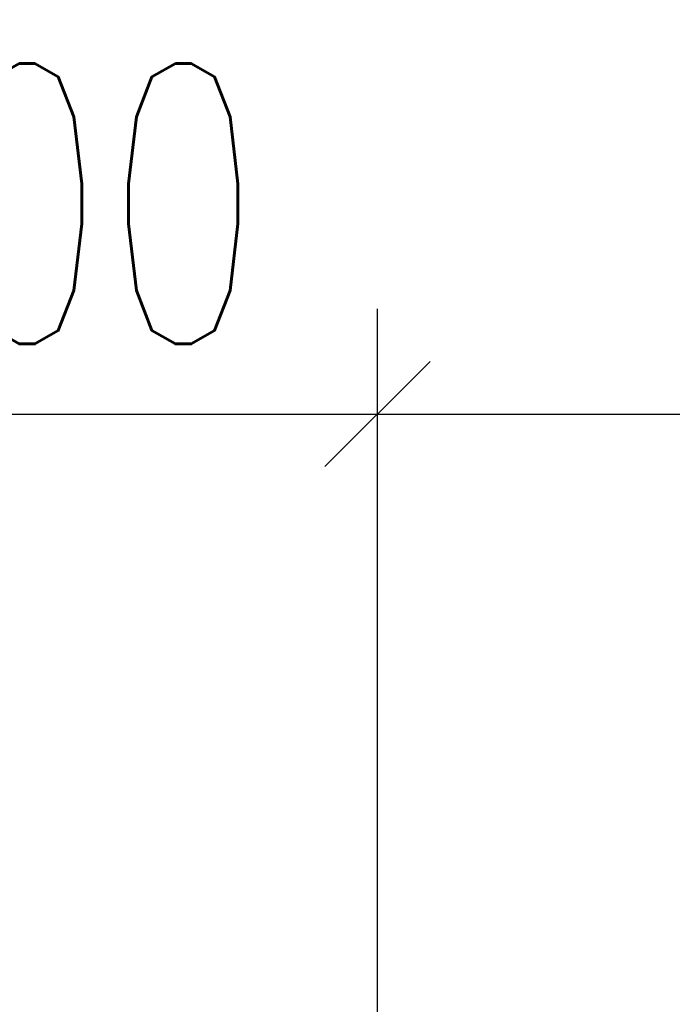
# Model space of a CAD drawing. Header units: metres. Extents: x -912764 to -454925, y -2226138 to -1112338.
# Tile 257 of 457: x -456269.382 to -456268.916, y -1112940.031 to -1112939.329. Entities that reach past the tile are written whole.
import ezdxf

# ---------------------------------------------------------------- set-up
doc = ezdxf.new("R2010")
doc.units = ezdxf.units.M
doc.layers.add('_NOVÝ STAV - POPISKY KATASTR', color=7, linetype='Continuous', lineweight=30)
doc.layers.add('C3D_ZPR', color=7, linetype='Continuous')
doc.styles.add('StandardUzky', font='simplex.shx', dxfattribs={"width": 0.65})
doc.styles.add('znacky', font='arial.ttf')
doc.dimstyles.new('1000', dxfattribs={"dimscale": 0.5, "dimtxt": 1, "dimasz": 0.6, "dimexe": 0.3, "dimexo": 0.5, "dimgap": 0.5, "dimtad": 1, "dimzin": 1, "dimdsep": 46, "dimtxsty": 'znacky', "dimblk": 'OBLIQUE', "dimcen": 1, "dimdle": 0.3, "dimclrd": 256, "dimclre": 256, "dimclrt": 256, "dimadec": 3, "dimazin": 0, "dimtfac": 1, "dimtmove": 0, "dimatfit": 3, "dimldrblk": 'OBLIQUE', "dimfxl": 1, "dimlwd": -1, "dimlwe": -1, "dimarcsym": 0})

# ---------------------------------------------------------------- blocks, each defined once
blk = doc.blocks.new('_Oblique')
at = {"color": 0, "linetype": 'ByBlock', "lineweight": -2}
blk.add_line((-0.5, -0.5), (0.5, 0.5), dxfattribs=at)
blk = doc.blocks.new('*D987')
at = {"layer": 'C3D_ZPR', "color": 1, "transparency": 16777216}
for p, q in [((0, 0.94121), (0, 1.51621)), ((0.5, 0.94121), (0.5, 1.51621)), ((-0.15, 1.44121), (0.65, 1.44121))]:
    blk.add_line(p, q, dxfattribs=at)
at = {"layer": 'Defpoints', "color": 0, "transparency": 16777216}
for p in [(0.5, 1.44121), (0, 0.2338), (0.5, 0.2338)]:
    blk.add_point(p, dxfattribs=at)
at = {"layer": 'C3D_ZPR', "color": 1, "transparency": 16777216, "xscale": 0.075, "yscale": 0.075, "zscale": 0.075, "rotation": 180}
blk.add_blockref('_Oblique', (0, 1.44121), dxfattribs=at)
at = {"layer": 'C3D_ZPR', "color": 1, "transparency": 16777216, "xscale": 0.075, "yscale": 0.075, "zscale": 0.075}
blk.add_blockref('_Oblique', (0.5, 1.44121), dxfattribs=at)
at = {"layer": 'C3D_ZPR', "color": 1, "transparency": 16777216, "insert": (0.25, 1.59121), "char_height": 0.2, "attachment_point": 5, "style": 'StandardUzky'}
blk.add_mtext('500', dxfattribs=at)
blk = doc.blocks.new('*D314')
at = {"layer": 'C3D_ZPR', "color": 1, "transparency": 16777216}
for p, q in [((-456269.12675, -1112939.86024), (-456269.12675, -1112939.53524)), ((-456268.81123, -1112939.86024), (-456268.81123, -1112939.53524)), ((-456269.20175, -1112939.61024), (-456268.81123, -1112939.61024)), ((-456268.81123, -1112939.61024), (-456268.33289, -1112939.61024))]:
    blk.add_line(p, q, dxfattribs=at)
at = {"layer": 'Defpoints', "color": 0, "lineweight": 50, "transparency": 16777216}
for p in [(-456268.81123, -1112939.61024), (-456269.12675, -1112941.05145), (-456268.81123, -1112941.05145)]:
    blk.add_point(p, dxfattribs=at)
at = {"layer": 'C3D_ZPR', "color": 1, "transparency": 16777216, "xscale": 0.075, "yscale": 0.075, "zscale": 0.075, "rotation": 180}
blk.add_blockref('_Oblique', (-456269.12675, -1112939.61024), dxfattribs=at)
at = {"layer": 'C3D_ZPR', "color": 1, "transparency": 16777216, "xscale": 0.075, "yscale": 0.075, "zscale": 0.075}
blk.add_blockref('_Oblique', (-456268.81123, -1112939.61024), dxfattribs=at)
at = {"layer": 'C3D_ZPR', "color": 1, "transparency": 16777216, "insert": (-456268.53456, -1112939.46024), "char_height": 0.2, "attachment_point": 5, "style": 'StandardUzky'}
blk.add_mtext('316', dxfattribs=at)
blk = doc.blocks.new('A$C4eac8e0d')
at = {"layer": 'C3D_ZPR'}
dim = blk.add_linear_dim(base=(0.5, 1.44121), p1=(0, 0.2338), p2=(0.5, 0.2338), dimstyle='1000', override={"dimscale": 1, "dimtxt": 0.2, "dimasz": 0.075, "dimexe": 0.075, "dimexo": 0.25, "dimgap": 0.05, "dimdec": 0, "dimlfac": 1000, "dimdsep": 44, "dimtxsty": 'StandardUzky', "dimcen": 0.5, "dimdle": 0.15, "dimclrd": 1, "dimclre": 1, "dimclrt": 1, "dimfxl": 0.5, "dimfxlon": 1}, dxfattribs=at)
dim.commit()
dim.dimension.update_dxf_attribs({"geometry": '*D987', "text_midpoint": (0.25, 1.59121)})

msp = doc.modelspace()

# ---------------------------------------------------------------- block references
at = {"layer": '_NOVÝ STAV - POPISKY KATASTR', "lineweight": 50}
msp.add_blockref('A$C4eac8e0d', (-456269.62675, -1112941.05145), dxfattribs=at)

# ---------------------------------------------------------------- dimensions: what is measured, and where the dimension line sits
at = {"layer": 'C3D_ZPR'}
dim = msp.add_linear_dim(base=(-456268.81123, -1112939.61024), p1=(-456269.12675, -1112941.05145), p2=(-456268.81123, -1112941.05145), dimstyle='1000', override={"dimtxt": 0.4, "dimasz": 0.15, "dimexe": 0.15, "dimgap": 0.1, "dimdec": 0, "dimlfac": 1000, "dimdsep": 44, "dimtxsty": 'StandardUzky', "dimdle": 0.15, "dimclrd": 1, "dimclre": 1, "dimclrt": 1, "dimfxl": 0.5, "dimfxlon": 1}, dxfattribs=at)
dim.commit()
dim.dimension.update_dxf_attribs({"geometry": '*D314', "text_midpoint": (-456268.53456, -1112939.46024)})

doc.saveas('drawing.dxf')
